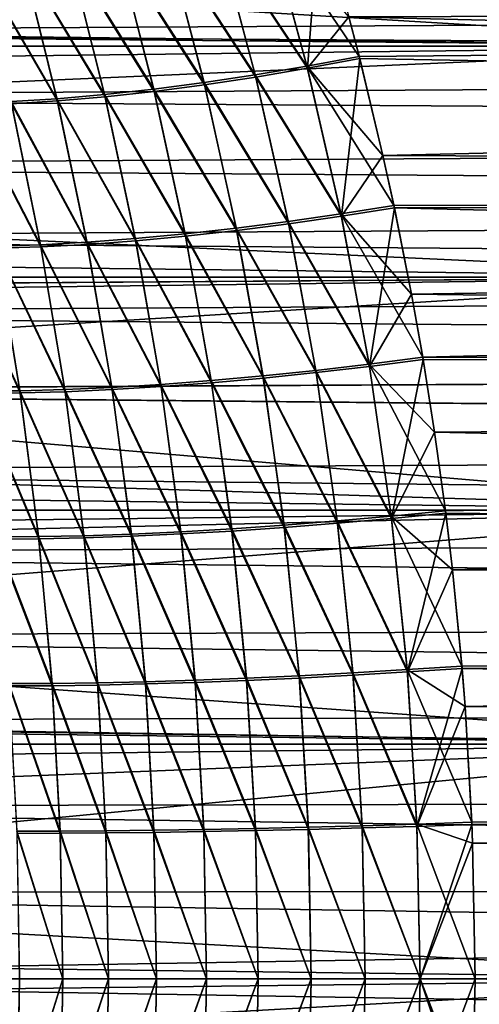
# Model space of a CAD drawing. Header units: metres. Extents: x -46 to 104, y -30 to 30.
# Tile 269 of 656: x 13.7 to 15.01, y -0.07 to 2.74. Entities that reach past the tile are written whole.
import ezdxf

# ---------------------------------------------------------------- set-up
doc = ezdxf.new("R2010")
doc.units = ezdxf.units.M
doc.layers.add('solid_26_000_502_XXX', color=7, linetype='CONTINUOUS')

msp = doc.modelspace()

# ---------------------------------------------------------------- linework, layer by layer
at = {"layer": 'solid_26_000_502_XXX'}
for points in [[(16, 2.659177, -12.725124), (-38.5, 2.659177, -12.725124), (-38.5, 3.310724, -12.571361)], [(16, 3.310724, -12.571361), (16, 2.659177, -12.725124), (-38.5, 3.310724, -12.571361)], [(16, 3.310724, 624.57135), (-38.5, 3.310724, 624.57135), (-38.5, 2.659177, 624.725098)], [(16, 2.659177, 624.725098), (16, 3.310724, 624.57135), (-38.5, 2.659177, 624.725098)], [(16, 3.310724, 599.42865), (16, 2.659177, 599.274902), (8.444306, 3.113447, 599.378357)], [(8.444312, 3.113431, 12.62167), (8.577044, 2.726562, 12.710856), (16, 3.310724, 12.571361)], [(8.577044, 2.726562, 12.710856), (16, 2.659177, 12.725124), (16, 3.310724, 12.571361)], [(16, 2.659177, 599.274902), (8.577039, 2.726575, 599.289124), (8.444306, 3.113447, 599.378357)], [(14.522346, 2.596529, 287.820129), (14.410284, 3.010914, 287.935028), (14.556384, 3.041635, 287.950195)], [(14.522346, 2.596529, 287.820129), (14.556384, 3.041635, 287.950195), (14.640118, 2.743456, 287.864746)], [(14.52078, 2.602802, 308.178284), (14.408488, 3.017069, 308.063141), (14.263514, 2.988855, 308.089294)], [(14.522346, 2.596529, 287.820129), (14.265266, 2.982741, 287.908875), (14.410284, 3.010914, 287.935028)], [(14.408488, 3.017069, 308.063141), (14.669531, 2.630251, 308.165222), (14.640119, 2.743449, 308.135254)], [(14.52078, 2.602802, 308.178284), (14.669531, 2.630251, 308.165222), (14.408488, 3.017069, 308.063141)], [(14.373091, 2.577569, 308.202637), (14.263514, 2.988855, 308.089294), (14.120174, 2.964243, 308.125977)], [(14.374618, 2.571344, 287.795807), (14.121885, 2.958164, 287.872223), (14.265266, 2.982741, 287.908875)], [(14.373091, 2.577569, 308.202637), (14.52078, 2.602802, 308.178284), (14.263514, 2.988855, 308.089294)], [(14.522346, 2.596529, 287.820129), (14.374618, 2.571344, 287.795807), (14.265266, 2.982741, 287.908875)], [(14.227109, 2.555532, 308.237915), (14.120174, 2.964243, 308.125977), (13.979278, 2.943373, 308.173004)], [(14.228598, 2.549348, 287.760529), (13.980947, 2.937324, 287.825226), (14.121885, 2.958164, 287.872223)], [(14.227109, 2.555532, 308.237915), (14.373091, 2.577569, 308.202637), (14.120174, 2.964243, 308.125977)], [(14.374618, 2.571344, 287.795807), (14.228598, 2.549348, 287.760529), (14.121885, 2.958164, 287.872223)], [(13.943613, 2.52153, 308.340424), (13.841614, 2.926361, 308.230072), (13.707959, 2.913304, 308.296875)], [(13.94503, 2.51541, 287.658051), (13.709555, 2.907297, 287.701355), (13.843246, 2.920336, 287.768158)], [(14.083674, 2.536816, 308.283936), (13.979278, 2.943373, 308.173004), (13.841614, 2.926361, 308.230072)], [(13.943613, 2.52153, 308.340424), (14.083674, 2.536816, 308.283936), (13.841614, 2.926361, 308.230072)], [(14.085126, 2.530668, 287.714539), (13.843246, 2.920336, 287.768158), (13.980947, 2.937324, 287.825226)], [(14.085126, 2.530668, 287.714539), (13.94503, 2.51541, 287.658051), (13.843246, 2.920336, 287.768158)], [(14.083674, 2.536816, 308.283936), (14.227109, 2.555532, 308.237915), (13.979278, 2.943373, 308.173004)], [(14.228598, 2.549348, 287.760529), (14.085126, 2.530668, 287.714539), (13.980947, 2.937324, 287.825226)], [(13.807733, 2.509762, 308.407043), (13.707959, 2.913304, 308.296875), (13.579064, 2.904275, 308.373077)], [(13.676814, 2.50158, 308.483429), (13.807733, 2.509762, 308.407043), (13.579064, 2.904275, 308.373077)], [(13.809117, 2.503663, 287.591431), (13.580627, 2.898279, 287.625153), (13.709555, 2.907297, 287.701355)], [(13.809117, 2.503663, 287.591431), (13.67817, 2.495495, 287.515045), (13.580627, 2.898279, 287.625153)], [(13.807733, 2.509762, 308.407043), (13.943613, 2.52153, 308.340424), (13.707959, 2.913304, 308.296875)], [(13.94503, 2.51541, 287.658051), (13.809117, 2.503663, 287.591431), (13.709555, 2.907297, 287.701355)], [(27, 2.786909, 300.509094), (11.179183, 2.69738, 300.605103), (11.136409, 2.868866, 300.414948)], [(27, 2.786909, 295.490906), (11.136418, 2.868829, 295.584991), (11.179198, 2.69732, 295.394836)], [(34.5, 2.809217, 287.882782), (34.5, 2.257121, 287.745483), (14.640118, 2.743456, 287.864746)], [(14.640119, 2.743449, 308.135254), (14.669531, 2.630251, 308.165222), (34.5, 2.809217, 308.117218)], [(14.669531, 2.630251, 308.165222), (14.737413, 2.347296, 308.234253), (34.5, 2.809217, 308.117218)], [(14.737413, 2.347296, 308.234253), (34.5, 2.257121, 308.254517), (34.5, 2.809217, 308.117218)], [(27, 2.786909, 300.509094), (27, 2.604945, 300.69754), (11.179183, 2.69738, 300.605103)], [(27, 2.604945, 295.30246), (27, 2.786909, 295.490906), (11.179198, 2.69732, 295.394836)], [(16, 2.659177, 599.274902), (8.690792, 2.338817, 599.212097), (8.577039, 2.726575, 599.289124)], [(8.577044, 2.726562, 12.710856), (8.690795, 2.338807, 12.787884), (16, 2.659177, 12.725124)], [(14.522346, 2.596529, 287.820129), (14.640118, 2.743456, 287.864746), (14.671144, 2.623896, 287.83313)], [(34.5, 2.257121, 287.745483), (14.671144, 2.623896, 287.83313), (14.640118, 2.743456, 287.864746)], [(27, 2.604945, 300.69754), (11.221992, 2.513343, 300.783081), (11.179183, 2.69738, 300.605103)], [(27, 2.604945, 295.30246), (11.179198, 2.69732, 295.394836), (11.222006, 2.513281, 295.216858)], [(16, 2.000577, -12.845142), (-38.5, 2.000577, -12.845142), (-38.5, 2.659177, -12.725124)], [(16, 2.659177, -12.725124), (16, 2.000577, -12.845142), (-38.5, 2.659177, -12.725124)], [(16, 2.659177, 624.725098), (-38.5, 2.659177, 624.725098), (-38.5, 2.000577, 624.845154)], [(16, 2.000577, 624.845154), (16, 2.659177, 624.725098), (-38.5, 2.000577, 624.845154)], [(16, 2.659177, 599.274902), (16, 2.000577, 599.154846), (8.690792, 2.338817, 599.212097)], [(8.690795, 2.338807, 12.787884), (16, 2.000577, 12.845142), (16, 2.659177, 12.725124)], [(14.52078, 2.602802, 308.178284), (14.737413, 2.347296, 308.234253), (14.669531, 2.630251, 308.165222)], [(14.61876, 2.174708, 287.721619), (14.522346, 2.596529, 287.820129), (14.671144, 2.623896, 287.83313)], [(14.61876, 2.174708, 287.721619), (14.671144, 2.623896, 287.83313), (14.737411, 2.347302, 287.765747)], [(34.5, 2.257121, 287.745483), (14.737411, 2.347302, 287.765747), (14.671144, 2.623896, 287.83313)], [(27, 2.604945, 300.69754), (27, 2.410379, 300.872742), (11.221992, 2.513343, 300.783081)], [(27, 2.410379, 295.127258), (27, 2.604945, 295.30246), (11.222006, 2.513281, 295.216858)], [(14.617435, 2.181085, 308.277008), (14.52078, 2.602802, 308.178284), (14.373091, 2.577569, 308.202637)], [(14.61876, 2.174708, 287.721619), (14.374618, 2.571344, 287.795807), (14.522346, 2.596529, 287.820129)], [(14.52078, 2.602802, 308.178284), (14.76858, 2.204725, 308.26593), (14.737413, 2.347296, 308.234253)], [(14.617435, 2.181085, 308.277008), (14.76858, 2.204725, 308.26593), (14.52078, 2.602802, 308.178284)], [(14.319014, 2.140207, 308.33371), (14.227109, 2.555532, 308.237915), (14.083674, 2.536816, 308.283936)], [(14.467339, 2.159275, 308.299713), (14.373091, 2.577569, 308.202637), (14.227109, 2.555532, 308.237915)], [(14.319014, 2.140207, 308.33371), (14.467339, 2.159275, 308.299713), (14.227109, 2.555532, 308.237915)], [(14.468629, 2.152953, 287.698975), (14.228598, 2.549348, 287.760529), (14.374618, 2.571344, 287.795807)], [(14.467339, 2.159275, 308.299713), (14.617435, 2.181085, 308.277008), (14.373091, 2.577569, 308.202637)], [(14.61876, 2.174708, 287.721619), (14.468629, 2.152953, 287.698975), (14.374618, 2.571344, 287.795807)], [(14.17333, 2.123994, 308.378784), (14.083674, 2.536816, 308.283936), (13.943613, 2.52153, 308.340424)], [(14.174554, 2.117759, 287.619904), (13.94503, 2.51541, 287.658051), (14.085126, 2.530668, 287.714539)], [(14.17333, 2.123994, 308.378784), (14.319014, 2.140207, 308.33371), (14.083674, 2.536816, 308.283936)], [(14.32027, 2.133933, 287.664978), (14.085126, 2.530668, 287.714539), (14.228598, 2.549348, 287.760529)], [(14.32027, 2.133933, 287.664978), (14.174554, 2.117759, 287.619904), (14.085126, 2.530668, 287.714539)], [(14.468629, 2.152953, 287.698975), (14.32027, 2.133933, 287.664978), (14.228598, 2.549348, 287.760529)], [(27, 2.410379, 300.872742), (11.264022, 2.317717, 300.947998), (11.221992, 2.513343, 300.783081)], [(27, 2.410379, 295.127258), (11.222006, 2.513281, 295.216858), (11.264032, 2.317666, 295.051971)], [(13.760593, 2.093344, 308.577667), (13.676814, 2.50158, 308.483429), (13.551614, 2.49703, 308.569122)], [(13.893296, 2.100493, 308.501129), (13.807733, 2.509762, 308.407043), (13.676814, 2.50158, 308.483429)], [(13.760593, 2.093344, 308.577667), (13.893296, 2.100493, 308.501129), (13.676814, 2.50158, 308.483429)], [(13.894462, 2.094315, 287.497589), (13.67817, 2.495495, 287.515045), (13.809117, 2.503663, 287.591431)], [(14.031146, 2.11073, 308.434692), (13.943613, 2.52153, 308.340424), (13.807733, 2.509762, 308.407043)], [(13.893296, 2.100493, 308.501129), (14.031146, 2.11073, 308.434692), (13.807733, 2.509762, 308.407043)], [(14.032339, 2.104527, 287.563995), (13.809117, 2.503663, 287.591431), (13.94503, 2.51541, 287.658051)], [(14.032339, 2.104527, 287.563995), (13.894462, 2.094315, 287.497589), (13.809117, 2.503663, 287.591431)], [(14.031146, 2.11073, 308.434692), (14.17333, 2.123994, 308.378784), (13.943613, 2.52153, 308.340424)], [(14.174554, 2.117759, 287.619904), (14.032339, 2.104527, 287.563995), (13.94503, 2.51541, 287.658051)], [(13.633815, 2.089324, 308.663879), (13.760593, 2.093344, 308.577667), (13.551614, 2.49703, 308.569122)], [(13.761732, 2.087183, 287.421051), (13.552944, 2.490953, 287.429321), (13.67817, 2.495495, 287.515045)], [(13.761732, 2.087183, 287.421051), (13.634933, 2.083173, 287.334839), (13.552944, 2.490953, 287.429321)], [(13.894462, 2.094315, 287.497589), (13.761732, 2.087183, 287.421051), (13.67817, 2.495495, 287.515045)], [(27, 2.410379, 300.872742), (27, 2.204339, 301.033691), (11.264022, 2.317717, 300.947998)], [(27, 2.204339, 294.966309), (27, 2.410379, 295.127258), (11.264032, 2.317666, 295.051971)], [(16, 2.000577, 599.154846), (8.786219, 1.949955, 599.147095), (8.690792, 2.338817, 599.212097)], [(8.690795, 2.338807, 12.787884), (8.786221, 1.949947, 12.852926), (16, 2.000577, 12.845142)], [(14.61876, 2.174708, 287.721619), (14.737411, 2.347302, 287.765747), (14.769944, 2.198272, 287.732697)], [(34.5, 2.257121, 287.745483), (14.769944, 2.198272, 287.732697), (14.737411, 2.347302, 287.765747)], [(14.737413, 2.347296, 308.234253), (14.76858, 2.204725, 308.26593), (34.5, 2.257121, 308.254517)], [(27, 2.204339, 301.033691), (11.304396, 2.112024, 301.098694), (11.264022, 2.317717, 300.947998)], [(27, 2.204339, 294.966309), (11.264032, 2.317666, 295.051971), (11.304407, 2.111959, 294.901276)], [(14.76858, 2.204725, 308.26593), (14.81883, 1.952405, 308.316895), (34.5, 2.257121, 308.254517)], [(34.5, 2.257121, 287.745483), (34.5, 1.698656, 287.638306), (14.769944, 2.198272, 287.732697)], [(14.81883, 1.952405, 308.316895), (14.850865, 1.772314, 308.349335), (34.5, 2.257121, 308.254517)], [(14.850865, 1.772314, 308.349335), (34.5, 1.698656, 308.361694), (34.5, 2.257121, 308.254517)], [(27, 2.204339, 301.033691), (27, 1.987216, 301.180176), (11.304396, 2.112024, 301.098694)], [(27, 1.987216, 294.819824), (27, 2.204339, 294.966309), (11.304407, 2.111959, 294.901276)], [(14.617435, 2.181085, 308.277008), (14.81883, 1.952405, 308.316895), (14.76858, 2.204725, 308.26593)], [(14.698779, 1.746455, 287.640167), (14.61876, 2.174708, 287.721619), (14.769944, 2.198272, 287.732697)], [(14.698779, 1.746455, 287.640167), (14.769944, 2.198272, 287.732697), (14.81883, 1.95241, 287.683105)], [(34.5, 1.698656, 287.638306), (14.81883, 1.95241, 287.683105), (14.769944, 2.198272, 287.732697)], [(14.697702, 1.752919, 308.358734), (14.617435, 2.181085, 308.277008), (14.467339, 2.159275, 308.299713)], [(14.698779, 1.746455, 287.640167), (14.468629, 2.152953, 287.698975), (14.61876, 2.174708, 287.721619)], [(14.617435, 2.181085, 308.277008), (14.850865, 1.772314, 308.349335), (14.81883, 1.952405, 308.316895)], [(14.697702, 1.752919, 308.358734), (14.850865, 1.772314, 308.349335), (14.617435, 2.181085, 308.277008)], [(14.39527, 1.7192, 308.412811), (14.319014, 2.140207, 308.33371), (14.17333, 2.123994, 308.378784)], [(14.396295, 1.71285, 287.586121), (14.174554, 2.117759, 287.619904), (14.32027, 2.133933, 287.664978)], [(14.545574, 1.734936, 308.379974), (14.467339, 2.159275, 308.299713), (14.319014, 2.140207, 308.33371)], [(14.39527, 1.7192, 308.412811), (14.545574, 1.734936, 308.379974), (14.319014, 2.140207, 308.33371)], [(14.546624, 1.728533, 287.618958), (14.32027, 2.133933, 287.664978), (14.468629, 2.152953, 287.698975)], [(14.546624, 1.728533, 287.618958), (14.396295, 1.71285, 287.586121), (14.32027, 2.133933, 287.664978)], [(14.545574, 1.734936, 308.379974), (14.697702, 1.752919, 308.358734), (14.467339, 2.159275, 308.299713)], [(14.698779, 1.746455, 287.640167), (14.546624, 1.728533, 287.618958), (14.468629, 2.152953, 287.698975)], [(27, 1.987216, 301.180176), (11.342366, 1.89756, 301.234467), (11.304396, 2.112024, 301.098694)], [(27, 1.987216, 294.819824), (11.304407, 2.111959, 294.901276), (11.342377, 1.897497, 294.765503)], [(14.103715, 1.694834, 308.512482), (14.031146, 2.11073, 308.434692), (13.893296, 2.100493, 308.501129)], [(14.24769, 1.705806, 308.457092), (14.17333, 2.123994, 308.378784), (14.031146, 2.11073, 308.434692)], [(14.103715, 1.694834, 308.512482), (14.24769, 1.705806, 308.457092), (14.031146, 2.11073, 308.434692)], [(14.24869, 1.6995, 287.54187), (14.032339, 2.104527, 287.563995), (14.174554, 2.117759, 287.619904)], [(14.24769, 1.705806, 308.457092), (14.39527, 1.7192, 308.412811), (14.17333, 2.123994, 308.378784)], [(14.396295, 1.71285, 287.586121), (14.24869, 1.6995, 287.54187), (14.174554, 2.117759, 287.619904)], [(13.701899, 1.677025, 308.741882), (13.633815, 2.089324, 308.663879), (13.513709, 2.088458, 308.759216)], [(13.580665, 1.676244, 308.837891), (13.701899, 1.677025, 308.741882), (13.513709, 2.088458, 308.759216)], [(13.702816, 1.670813, 287.25708), (13.514807, 2.082307, 287.239471), (13.634933, 2.083173, 287.334839)], [(13.702816, 1.670813, 287.25708), (13.581568, 1.670033, 287.161041), (13.514807, 2.082307, 287.239471)], [(13.830001, 1.6804, 308.655304), (13.760593, 2.093344, 308.577667), (13.633815, 2.089324, 308.663879)], [(13.701899, 1.677025, 308.741882), (13.830001, 1.6804, 308.655304), (13.633815, 2.089324, 308.663879)], [(13.830936, 1.674177, 287.343658), (13.634933, 2.083173, 287.334839), (13.761732, 2.087183, 287.421051)], [(13.830936, 1.674177, 287.343658), (13.702816, 1.670813, 287.25708), (13.634933, 2.083173, 287.334839)], [(13.964208, 1.686348, 308.578674), (13.893296, 2.100493, 308.501129), (13.760593, 2.093344, 308.577667)], [(13.830001, 1.6804, 308.655304), (13.964208, 1.686348, 308.578674), (13.760593, 2.093344, 308.577667)], [(13.965162, 1.680106, 287.420288), (13.761732, 2.087183, 287.421051), (13.894462, 2.094315, 287.497589)], [(13.965162, 1.680106, 287.420288), (13.830936, 1.674177, 287.343658), (13.761732, 2.087183, 287.421051)], [(13.964208, 1.686348, 308.578674), (14.103715, 1.694834, 308.512482), (13.893296, 2.100493, 308.501129)], [(14.104692, 1.688564, 287.486481), (13.894462, 2.094315, 287.497589), (14.032339, 2.104527, 287.563995)], [(14.104692, 1.688564, 287.486481), (13.965162, 1.680106, 287.420288), (13.894462, 2.094315, 287.497589)], [(14.24869, 1.6995, 287.54187), (14.104692, 1.688564, 287.486481), (14.032339, 2.104527, 287.563995)], [(16, 1.336673, -12.931098), (-38.5, 1.336673, -12.931098), (-38.5, 2.000577, -12.845142)], [(16, 2.000577, -12.845142), (16, 1.336673, -12.931098), (-38.5, 2.000577, -12.845142)], [(16, 2.000577, 624.845154), (-38.5, 2.000577, 624.845154), (-38.5, 1.336673, 624.931091)], [(16, 1.336673, 624.931091), (16, 2.000577, 624.845154), (-38.5, 1.336673, 624.931091)], [(16, 2.000577, 599.154846), (16, 1.336673, 599.068909), (8.786219, 1.949955, 599.147095)], [(8.786221, 1.949947, 12.852926), (8.86372, 1.560298, 12.906025), (16, 2.000577, 12.845142)], [(8.86372, 1.560298, 12.906025), (16, 1.336673, 12.931098), (16, 2.000577, 12.845142)], [(27, 1.987216, 301.180176), (27, 1.760406, 301.311127), (11.342366, 1.89756, 301.234467)], [(27, 1.760406, 294.688873), (27, 1.987216, 294.819824), (11.342377, 1.897497, 294.765503)], [(16, 1.336673, 599.068909), (8.863719, 1.560304, 599.093994), (8.786219, 1.949955, 599.147095)], [(14.698779, 1.746455, 287.640167), (14.81883, 1.95241, 287.683105), (14.851969, 1.765779, 287.649536)], [(34.5, 1.698656, 287.638306), (14.851969, 1.765779, 287.649536), (14.81883, 1.95241, 287.683105)], [(27, 1.760406, 301.311127), (11.377321, 1.675276, 301.35498), (11.342366, 1.89756, 301.234467)], [(27, 1.760406, 294.688873), (11.342377, 1.897497, 294.765503), (11.37733, 1.675223, 294.644989)], [(14.697702, 1.752919, 308.358734), (14.884771, 1.558805, 308.383636), (14.850865, 1.772314, 308.349335)], [(14.850865, 1.772314, 308.349335), (14.884771, 1.558805, 308.383636), (34.5, 1.698656, 308.361694)], [(27, 1.760406, 301.311127), (27, 1.5254, 301.42572), (11.377321, 1.675276, 301.35498)], [(27, 1.5254, 294.57428), (27, 1.760406, 294.688873), (11.37733, 1.675223, 294.644989)], [(14.760892, 1.319417, 308.422882), (14.697702, 1.752919, 308.358734), (14.545574, 1.734936, 308.379974)], [(14.761706, 1.312884, 287.576294), (14.546624, 1.728533, 287.618958), (14.698779, 1.746455, 287.640167)], [(14.697702, 1.752919, 308.358734), (14.915656, 1.334263, 308.414886), (14.884771, 1.558805, 308.383636)], [(14.760892, 1.319417, 308.422882), (14.915656, 1.334263, 308.414886), (14.697702, 1.752919, 308.358734)], [(14.761706, 1.312884, 287.576294), (14.698779, 1.746455, 287.640167), (14.851969, 1.765779, 287.649536)], [(14.761706, 1.312884, 287.576294), (14.851969, 1.765779, 287.649536), (14.88477, 1.558809, 287.616364)], [(34.5, 1.698656, 287.638306), (14.88477, 1.558809, 287.616364), (14.851969, 1.765779, 287.649536)], [(14.45525, 1.293514, 308.474854), (14.39527, 1.7192, 308.412811), (14.24769, 1.705806, 308.457092)], [(14.456024, 1.287102, 287.524353), (14.24869, 1.6995, 287.54187), (14.396295, 1.71285, 287.586121)], [(14.607137, 1.305606, 308.442963), (14.545574, 1.734936, 308.379974), (14.39527, 1.7192, 308.412811)], [(14.45525, 1.293514, 308.474854), (14.607137, 1.305606, 308.442963), (14.39527, 1.7192, 308.412811)], [(14.60793, 1.299138, 287.556244), (14.396295, 1.71285, 287.586121), (14.546624, 1.728533, 287.618958)], [(14.60793, 1.299138, 287.556244), (14.456024, 1.287102, 287.524353), (14.396295, 1.71285, 287.586121)], [(14.607137, 1.305606, 308.442963), (14.760892, 1.319417, 308.422882), (14.545574, 1.734936, 308.379974)], [(14.761706, 1.312884, 287.576294), (14.60793, 1.299138, 287.556244), (14.546624, 1.728533, 287.618958)], [(14.019914, 1.268219, 308.639374), (13.964208, 1.686348, 308.578674), (13.830001, 1.6804, 308.655304)], [(14.160747, 1.274763, 308.573364), (14.103715, 1.694834, 308.512482), (13.964208, 1.686348, 308.578674)], [(14.019914, 1.268219, 308.639374), (14.160747, 1.274763, 308.573364), (13.964208, 1.686348, 308.578674)], [(14.161483, 1.268439, 287.425842), (13.965162, 1.680106, 287.420288), (14.104692, 1.688564, 287.486481)], [(14.306152, 1.283212, 308.518402), (14.24769, 1.705806, 308.457092), (14.103715, 1.694834, 308.512482)], [(14.160747, 1.274763, 308.573364), (14.306152, 1.283212, 308.518402), (14.103715, 1.694834, 308.512482)], [(14.306907, 1.276848, 287.480804), (14.104692, 1.688564, 287.486481), (14.24869, 1.6995, 287.54187)], [(14.306907, 1.276848, 287.480804), (14.161483, 1.268439, 287.425842), (14.104692, 1.688564, 287.486481)], [(14.306152, 1.283212, 308.518402), (14.45525, 1.293514, 308.474854), (14.24769, 1.705806, 308.457092)], [(14.456024, 1.287102, 287.524353), (14.306907, 1.276848, 287.480804), (14.24869, 1.6995, 287.54187)], [(34.5, 1.698656, 287.638306), (34.5, 1.1354, 287.561554), (14.88477, 1.558809, 287.616364)], [(14.884771, 1.558805, 308.383636), (14.915656, 1.334263, 308.414886), (34.5, 1.698656, 308.361694)], [(14.915656, 1.334263, 308.414886), (14.935566, 1.166665, 308.434998), (34.5, 1.698656, 308.361694)], [(14.935566, 1.166665, 308.434998), (34.5, 1.1354, 308.438446), (34.5, 1.698656, 308.361694)], [(27, 1.5254, 301.42572), (11.408631, 1.446769, 301.459686), (11.377321, 1.675276, 301.35498)], [(27, 1.5254, 294.57428), (11.37733, 1.675223, 294.644989), (11.408639, 1.446705, 294.540283)], [(13.755348, 1.260991, 308.802887), (13.701899, 1.677025, 308.741882), (13.580665, 1.676244, 308.837891)], [(13.633219, 1.260351, 308.899414), (13.755348, 1.260991, 308.802887), (13.580665, 1.676244, 308.837891)], [(13.75604, 1.25473, 287.19632), (13.581568, 1.670033, 287.161041), (13.702816, 1.670813, 287.25708)], [(13.75604, 1.25473, 287.19632), (13.633898, 1.254093, 287.099792), (13.581568, 1.670033, 287.161041)], [(13.884508, 1.263619, 308.716034), (13.830001, 1.6804, 308.655304), (13.701899, 1.677025, 308.741882)], [(13.755348, 1.260991, 308.802887), (13.884508, 1.263619, 308.716034), (13.701899, 1.677025, 308.741882)], [(13.885212, 1.257346, 287.283173), (13.702816, 1.670813, 287.25708), (13.830936, 1.674177, 287.343658)], [(13.885212, 1.257346, 287.283173), (13.75604, 1.25473, 287.19632), (13.702816, 1.670813, 287.25708)], [(13.884508, 1.263619, 308.716034), (14.019914, 1.268219, 308.639374), (13.830001, 1.6804, 308.655304)], [(14.020634, 1.261925, 287.359863), (13.830936, 1.674177, 287.343658), (13.965162, 1.680106, 287.420288)], [(14.020634, 1.261925, 287.359863), (13.885212, 1.257346, 287.283173), (13.830936, 1.674177, 287.343658)], [(14.161483, 1.268439, 287.425842), (14.020634, 1.261925, 287.359863), (13.965162, 1.680106, 287.420288)], [(16, 1.336673, 599.068909), (8.923594, 1.170308, 599.052795), (8.863719, 1.560304, 599.093994)], [(8.86372, 1.560298, 12.906025), (8.923594, 1.170303, 12.947215), (16, 1.336673, 12.931098)], [(14.761706, 1.312884, 287.576294), (14.88477, 1.558809, 287.616364), (14.916491, 1.327664, 287.58429)], [(34.5, 1.1354, 287.561554), (14.916491, 1.327664, 287.58429), (14.88477, 1.558809, 287.616364)], [(27, 1.5254, 301.42572), (27, 1.282646, 301.523834), (11.408631, 1.446769, 301.459686)], [(27, 1.282646, 294.476166), (27, 1.5254, 294.57428), (11.408639, 1.446705, 294.540283)], [(27, 1.282646, 301.523834), (11.435828, 1.213189, 301.54834), (11.408631, 1.446769, 301.459686)], [(27, 1.282646, 294.476166), (11.408639, 1.446705, 294.540283), (11.435834, 1.213137, 294.45166)], [(16, 0.669224, -12.982763), (-38.5, 0.669224, -12.982763), (-38.5, 1.336673, -12.931098)], [(16, 1.336673, -12.931098), (16, 0.669224, -12.982763), (-38.5, 1.336673, -12.931098)], [(16, 1.336673, 624.931091), (-38.5, 1.336673, 624.931091), (-38.5, 0.669224, 624.982788)], [(16, 0.669224, 624.982788), (16, 1.336673, 624.931091), (-38.5, 0.669224, 624.982788)], [(8.923594, 1.170303, 12.947215), (8.966132, 0.780079, 12.976574), (16, 1.336673, 12.931098)], [(16, 1.336673, 599.068909), (16, 0.669224, 599.017212), (8.923594, 1.170308, 599.052795)], [(8.966132, 0.780079, 12.976574), (16, 0.669224, 12.982763), (16, 1.336673, 12.931098)], [(14.760892, 1.319417, 308.422882), (14.935566, 1.166665, 308.434998), (14.915656, 1.334263, 308.414886)], [(14.806982, 0.875227, 287.530396), (14.761706, 1.312884, 287.576294), (14.916491, 1.327664, 287.58429)], [(14.806982, 0.875227, 287.530396), (14.916491, 1.327664, 287.58429), (14.935565, 1.166667, 287.565002)], [(34.5, 1.1354, 287.561554), (14.935565, 1.166667, 287.565002), (14.916491, 1.327664, 287.58429)], [(14.498437, 0.864242, 308.51944), (14.45525, 1.293514, 308.474854), (14.306152, 1.283212, 308.518402)], [(14.651485, 0.872446, 308.48822), (14.607137, 1.305606, 308.442963), (14.45525, 1.293514, 308.474854)], [(14.498437, 0.864242, 308.51944), (14.651485, 0.872446, 308.48822), (14.45525, 1.293514, 308.474854)], [(14.652018, 0.865931, 287.51123), (14.456024, 1.287102, 287.524353), (14.60793, 1.299138, 287.556244)], [(14.806437, 0.881811, 308.469055), (14.760892, 1.319417, 308.422882), (14.607137, 1.305606, 308.442963)], [(14.651485, 0.872446, 308.48822), (14.806437, 0.881811, 308.469055), (14.607137, 1.305606, 308.442963)], [(14.806982, 0.875227, 287.530396), (14.60793, 1.299138, 287.556244), (14.761706, 1.312884, 287.576294)], [(14.806982, 0.875227, 287.530396), (14.652018, 0.865931, 287.51123), (14.60793, 1.299138, 287.556244)], [(14.760892, 1.319417, 308.422882), (14.962371, 0.89188, 308.462067), (14.935566, 1.166665, 308.434998)], [(14.806437, 0.881811, 308.469055), (14.962371, 0.89188, 308.462067), (14.760892, 1.319417, 308.422882)], [(27, 1.282646, 301.523834), (27, 1.033505, 301.604767), (11.435828, 1.213189, 301.54834)], [(27, 1.033505, 294.395233), (27, 1.282646, 294.476166), (11.435834, 1.213137, 294.45166)], [(13.92368, 0.843924, 308.759644), (13.884508, 1.263619, 308.716034), (13.755348, 1.260991, 308.802887)], [(14.059965, 0.847059, 308.682953), (14.019914, 1.268219, 308.639374), (13.884508, 1.263619, 308.716034)], [(13.92368, 0.843924, 308.759644), (14.059965, 0.847059, 308.682953), (13.884508, 1.263619, 308.716034)], [(14.201769, 0.851509, 308.617096), (14.160747, 1.274763, 308.573364), (14.019914, 1.268219, 308.639374)], [(14.059965, 0.847059, 308.682953), (14.201769, 0.851509, 308.617096), (14.019914, 1.268219, 308.639374)], [(14.20226, 0.845146, 287.382385), (14.020634, 1.261925, 287.359863), (14.161483, 1.268439, 287.425842)], [(14.348225, 0.857249, 308.562469), (14.306152, 1.283212, 308.518402), (14.160747, 1.274763, 308.573364)], [(14.201769, 0.851509, 308.617096), (14.348225, 0.857249, 308.562469), (14.160747, 1.274763, 308.573364)], [(14.348728, 0.850844, 287.437012), (14.161483, 1.268439, 287.425842), (14.306907, 1.276848, 287.480804)], [(14.348728, 0.850844, 287.437012), (14.20226, 0.845146, 287.382385), (14.161483, 1.268439, 287.425842)], [(14.348225, 0.857249, 308.562469), (14.498437, 0.864242, 308.51944), (14.306152, 1.283212, 308.518402)], [(14.498954, 0.857786, 287.480042), (14.306907, 1.276848, 287.480804), (14.456024, 1.287102, 287.524353)], [(14.498954, 0.857786, 287.480042), (14.348728, 0.850844, 287.437012), (14.306907, 1.276848, 287.480804)], [(14.652018, 0.865931, 287.51123), (14.498954, 0.857786, 287.480042), (14.456024, 1.287102, 287.524353)], [(13.793748, 0.842125, 308.84671), (13.755348, 1.260991, 308.802887), (13.633219, 1.260351, 308.899414)], [(13.670963, 0.841672, 308.943604), (13.793748, 0.842125, 308.84671), (13.633219, 1.260351, 308.899414)], [(13.794207, 0.83583, 287.152771), (13.633898, 1.254093, 287.099792), (13.75604, 1.25473, 287.19632)], [(13.794207, 0.83583, 287.152771), (13.671414, 0.83538, 287.055878), (13.633898, 1.254093, 287.099792)], [(13.793748, 0.842125, 308.84671), (13.92368, 0.843924, 308.759644), (13.755348, 1.260991, 308.802887)], [(13.924149, 0.837616, 287.239838), (13.75604, 1.25473, 287.19632), (13.885212, 1.257346, 287.283173)], [(13.924149, 0.837616, 287.239838), (13.794207, 0.83583, 287.152771), (13.75604, 1.25473, 287.19632)], [(14.060444, 0.840728, 287.316528), (13.885212, 1.257346, 287.283173), (14.020634, 1.261925, 287.359863)], [(14.060444, 0.840728, 287.316528), (13.924149, 0.837616, 287.239838), (13.885212, 1.257346, 287.283173)], [(14.20226, 0.845146, 287.382385), (14.060444, 0.840728, 287.316528), (14.020634, 1.261925, 287.359863)], [(27, 1.033505, 301.604767), (11.458583, 0.975132, 301.621002), (11.435828, 1.213189, 301.54834)], [(27, 1.033505, 294.395233), (11.435834, 1.213137, 294.45166), (11.458586, 0.975092, 294.378998)], [(16, 0.669224, 599.017212), (8.966131, 0.780083, 599.023438), (8.923594, 1.170308, 599.052795)], [(14.806982, 0.875227, 287.530396), (14.935565, 1.166667, 287.565002), (14.962931, 0.885234, 287.537384)], [(34.5, 1.1354, 287.561554), (14.962931, 0.885234, 287.537384), (14.935565, 1.166667, 287.565002)], [(14.935566, 1.166665, 308.434998), (14.962371, 0.89188, 308.462067), (34.5, 1.1354, 308.438446)], [(14.962371, 0.89188, 308.462067), (14.971521, 0.776122, 308.471283), (34.5, 1.1354, 308.438446)], [(34.5, 1.1354, 287.561554), (34.5, 0.568347, 287.515381), (14.962931, 0.885234, 287.537384)], [(14.971521, 0.776122, 308.471283), (34.5, 0.568347, 308.484619), (34.5, 1.1354, 308.438446)], [(27, 1.033505, 301.604767), (27, 0.779757, 301.66803), (11.458583, 0.975132, 301.621002)], [(27, 0.779757, 294.33197), (27, 1.033505, 294.395233), (11.458586, 0.975092, 294.378998)], [(27, 0.779757, 301.66803), (11.476551, 0.73402, 301.67746), (11.458583, 0.975132, 301.621002)], [(27, 0.779757, 294.33197), (11.458586, 0.975092, 294.378998), (11.476553, 0.733981, 294.32254)], [(14.678231, 0.436676, 308.515503), (14.651485, 0.872446, 308.48822), (14.498437, 0.864242, 308.51944)], [(14.83392, 0.441405, 308.496887), (14.806437, 0.881811, 308.469055), (14.651485, 0.872446, 308.48822)], [(14.678231, 0.436676, 308.515503), (14.83392, 0.441405, 308.496887), (14.651485, 0.872446, 308.48822)], [(14.834191, 0.434791, 287.502838), (14.652018, 0.865931, 287.51123), (14.806982, 0.875227, 287.530396)], [(14.806437, 0.881811, 308.469055), (14.971521, 0.776122, 308.471283), (14.962371, 0.89188, 308.462067)], [(14.806437, 0.881811, 308.469055), (14.990577, 0.446518, 308.490509), (14.971521, 0.776122, 308.471283)], [(14.83392, 0.441405, 308.496887), (14.990577, 0.446518, 308.490509), (14.806437, 0.881811, 308.469055)], [(14.834191, 0.434791, 287.502838), (14.806982, 0.875227, 287.530396), (14.962931, 0.885234, 287.537384)], [(14.834191, 0.434791, 287.502838), (14.962931, 0.885234, 287.537384), (14.971521, 0.776123, 287.528717)], [(34.5, 0.568347, 287.515381), (14.971521, 0.776123, 287.528717), (14.962931, 0.885234, 287.537384)], [(13.947236, 0.422258, 308.785919), (13.92368, 0.843924, 308.759644), (13.793748, 0.842125, 308.84671)], [(14.084061, 0.423845, 308.709198), (14.059965, 0.847059, 308.682953), (13.92368, 0.843924, 308.759644)], [(13.947236, 0.422258, 308.785919), (14.084061, 0.423845, 308.709198), (13.92368, 0.843924, 308.759644)], [(14.226463, 0.426097, 308.643433), (14.201769, 0.851509, 308.617096), (14.059965, 0.847059, 308.682953)], [(14.084061, 0.423845, 308.709198), (14.226463, 0.426097, 308.643433), (14.059965, 0.847059, 308.682953)], [(14.226704, 0.41971, 287.356323), (14.060444, 0.840728, 287.316528), (14.20226, 0.845146, 287.382385)], [(14.373566, 0.428998, 308.58902), (14.348225, 0.857249, 308.562469), (14.201769, 0.851509, 308.617096)], [(14.226463, 0.426097, 308.643433), (14.373566, 0.428998, 308.58902), (14.201769, 0.851509, 308.617096)], [(14.373815, 0.422568, 287.410706), (14.20226, 0.845146, 287.382385), (14.348728, 0.850844, 287.437012)], [(14.373815, 0.422568, 287.410706), (14.226704, 0.41971, 287.356323), (14.20226, 0.845146, 287.382385)], [(14.524465, 0.432532, 308.546295), (14.498437, 0.864242, 308.51944), (14.348225, 0.857249, 308.562469)], [(14.373566, 0.428998, 308.58902), (14.524465, 0.432532, 308.546295), (14.348225, 0.857249, 308.562469)], [(14.524721, 0.426049, 287.45343), (14.348728, 0.850844, 287.437012), (14.498954, 0.857786, 287.480042)], [(14.524721, 0.426049, 287.45343), (14.373815, 0.422568, 287.410706), (14.348728, 0.850844, 287.437012)], [(14.524465, 0.432532, 308.546295), (14.678231, 0.436676, 308.515503), (14.498437, 0.864242, 308.51944)], [(14.678495, 0.430132, 287.484222), (14.498954, 0.857786, 287.480042), (14.652018, 0.865931, 287.51123)], [(14.678495, 0.430132, 287.484222), (14.524721, 0.426049, 287.45343), (14.498954, 0.857786, 287.480042)], [(14.834191, 0.434791, 287.502838), (14.678495, 0.430132, 287.484222), (14.652018, 0.865931, 287.51123)], [(13.81683, 0.421345, 308.873077), (13.793748, 0.842125, 308.84671), (13.670963, 0.841672, 308.943604)], [(13.693644, 0.421111, 308.970215), (13.81683, 0.421345, 308.873077), (13.670963, 0.841672, 308.943604)], [(13.817053, 0.415029, 287.126648), (13.671414, 0.83538, 287.055878), (13.794207, 0.83583, 287.152771)], [(13.817053, 0.415029, 287.126648), (13.693863, 0.414798, 287.02951), (13.671414, 0.83538, 287.055878)], [(13.81683, 0.421345, 308.873077), (13.947236, 0.422258, 308.785919), (13.793748, 0.842125, 308.84671)], [(13.947464, 0.415929, 287.213837), (13.794207, 0.83583, 287.152771), (13.924149, 0.837616, 287.239838)], [(13.947464, 0.415929, 287.213837), (13.817053, 0.415029, 287.126648), (13.794207, 0.83583, 287.152771)], [(14.084295, 0.417492, 287.290558), (13.924149, 0.837616, 287.239838), (14.060444, 0.840728, 287.316528)], [(14.084295, 0.417492, 287.290558), (13.947464, 0.415929, 287.213837), (13.924149, 0.837616, 287.239838)], [(14.226704, 0.41971, 287.356323), (14.084295, 0.417492, 287.290558), (14.060444, 0.840728, 287.316528)], [(16, 0.669224, 599.017212), (8.991566, 0.389656, 599.005859), (8.966131, 0.780083, 599.023438)], [(8.966132, 0.780079, 12.976574), (8.991566, 0.389655, 12.994159), (16, 0.669224, 12.982763)], [(27, 0.779757, 301.66803), (27, 0.522013, 301.713501), (11.476551, 0.73402, 301.67746)], [(27, 0.522013, 294.286499), (27, 0.779757, 294.33197), (11.476553, 0.733981, 294.32254)], [(14.834191, 0.434791, 287.502838), (14.971521, 0.776123, 287.528717), (14.990856, 0.439842, 287.509216)], [(34.5, 0.568347, 287.515381), (14.990856, 0.439842, 287.509216), (14.971521, 0.776123, 287.528717)], [(14.971521, 0.776122, 308.471283), (14.990577, 0.446518, 308.490509), (34.5, 0.568347, 308.484619)], [(27, 0.522013, 301.713501), (11.48953, 0.490618, 301.717773), (11.476551, 0.73402, 301.67746)], [(27, 0.522013, 294.286499), (11.476553, 0.733981, 294.32254), (11.489531, 0.490599, 294.282227)], [(16, 0, -13), (-38.5, 0, -13), (-38.5, 0.669224, -12.982763)], [(16, 0.669224, -12.982763), (16, 0, -13), (-38.5, 0.669224, -12.982763)], [(16, 0.669224, 624.982788), (-38.5, 0.669224, 624.982788), (-38.5, 0, 625)], [(16, 0, 625), (16, 0.669224, 624.982788), (-38.5, 0, 625)], [(8.991566, 0.389655, 12.994159), (9, 0, 13), (16, 0.669224, 12.982763)], [(16, 0.669224, 599.017212), (16, 0, 599), (8.991566, 0.389656, 599.005859)], [(9, 0, 13), (16, 0, 13), (16, 0.669224, 12.982763)], [(14.990577, 0.446518, 308.490509), (14.992919, 0.387232, 308.492859), (34.5, 0.568347, 308.484619)], [(34.5, 0.568347, 287.515381), (34.5, 0, 287.5), (14.990856, 0.439842, 287.509216)], [(14.992919, 0.387232, 308.492859), (15, 0, 308.5), (34.5, 0.568347, 308.484619)], [(15, 0, 308.5), (34.5, 0, 308.5), (34.5, 0.568347, 308.484619)], [(27, 0.522013, 301.713501), (27, 0.261451, 301.740875), (11.48953, 0.490618, 301.717773)], [(27, 0.261451, 294.259125), (27, 0.522013, 294.286499), (11.489531, 0.490599, 294.282227)], [(27, 0.261451, 301.740875), (11.49738, 0.245435, 301.741974), (11.48953, 0.490618, 301.717773)], [(27, 0.261451, 294.259125), (11.489531, 0.490599, 294.282227), (11.49738, 0.245431, 294.258026)], [(13.693644, 0.421111, 308.970215), (13.824429, 0, 308.881958), (13.81683, 0.421345, 308.873077)], [(13.81683, 0.421345, 308.873077), (13.955003, 0, 308.794708), (13.947236, 0.422258, 308.785919)], [(13.81683, 0.421345, 308.873077), (13.824429, 0, 308.881958), (13.955003, 0, 308.794708)], [(13.947236, 0.422258, 308.785919), (14.092018, 0, 308.717987), (14.084061, 0.423845, 308.709198)], [(13.947236, 0.422258, 308.785919), (13.955003, 0, 308.794708), (14.092018, 0, 308.717987)], [(14.084061, 0.423845, 308.709198), (14.234632, 0, 308.652252), (14.226463, 0.426097, 308.643433)], [(14.084061, 0.423845, 308.709198), (14.092018, 0, 308.717987), (14.234632, 0, 308.652252)], [(14.226463, 0.426097, 308.643433), (14.381966, 0, 308.59787), (14.373566, 0.428998, 308.58902)], [(14.226463, 0.426097, 308.643433), (14.234632, 0, 308.652252), (14.381966, 0, 308.59787)], [(14.381966, 0, 287.4021), (14.226704, 0.41971, 287.356323), (14.373815, 0.422568, 287.410706)], [(14.373566, 0.428998, 308.58902), (14.533109, 0, 308.555267), (14.524465, 0.432532, 308.546295)], [(14.373566, 0.428998, 308.58902), (14.381966, 0, 308.59787), (14.533109, 0, 308.555267)], [(14.53311, 0, 287.444733), (14.373815, 0.422568, 287.410706), (14.524721, 0.426049, 287.45343)], [(14.53311, 0, 287.444733), (14.381966, 0, 287.4021), (14.373815, 0.422568, 287.410706)], [(14.524465, 0.432532, 308.546295), (14.687131, 0, 308.524628), (14.678231, 0.436676, 308.515503)], [(14.524465, 0.432532, 308.546295), (14.533109, 0, 308.555267), (14.687131, 0, 308.524628)], [(14.687131, 0, 287.475372), (14.524721, 0.426049, 287.45343), (14.678495, 0.430132, 287.484222)], [(14.687131, 0, 287.475372), (14.53311, 0, 287.444733), (14.524721, 0.426049, 287.45343)], [(14.678231, 0.436676, 308.515503), (14.843081, 0, 308.506165), (14.83392, 0.441405, 308.496887)], [(14.678231, 0.436676, 308.515503), (14.687131, 0, 308.524628), (14.843081, 0, 308.506165)], [(14.843081, 0, 287.493835), (14.678495, 0.430132, 287.484222), (14.834191, 0.434791, 287.502838)], [(14.843081, 0, 287.493835), (14.687131, 0, 287.475372), (14.678495, 0.430132, 287.484222)], [(14.83392, 0.441405, 308.496887), (14.992919, 0.387232, 308.492859), (14.990577, 0.446518, 308.490509)], [(14.83392, 0.441405, 308.496887), (15, 0, 308.5), (14.992919, 0.387232, 308.492859)], [(14.83392, 0.441405, 308.496887), (14.843081, 0, 308.506165), (15, 0, 308.5)], [(14.843081, 0, 287.493835), (14.834191, 0.434791, 287.502838), (14.990856, 0.439842, 287.509216)], [(14.843081, 0, 287.493835), (14.990856, 0.439842, 287.509216), (14.992919, 0.387232, 287.507141)], [(34.5, 0, 287.5), (14.992919, 0.387232, 287.507141), (14.990856, 0.439842, 287.509216)], [(13.693644, 0.421111, 308.970215), (13.701103, 0, 308.979187), (13.824429, 0, 308.881958)], [(13.82443, 0, 287.118042), (13.693863, 0.414798, 287.02951), (13.817053, 0.415029, 287.126648)], [(13.82443, 0, 287.118042), (13.701103, 0, 287.020813), (13.693863, 0.414798, 287.02951)], [(13.955003, 0, 287.205292), (13.817053, 0.415029, 287.126648), (13.947464, 0.415929, 287.213837)], [(13.955003, 0, 287.205292), (13.82443, 0, 287.118042), (13.817053, 0.415029, 287.126648)], [(14.092019, 0, 287.282013), (13.947464, 0.415929, 287.213837), (14.084295, 0.417492, 287.290558)], [(14.092019, 0, 287.282013), (13.955003, 0, 287.205292), (13.947464, 0.415929, 287.213837)], [(14.234633, 0, 287.347748), (14.084295, 0.417492, 287.290558), (14.226704, 0.41971, 287.356323)], [(14.234633, 0, 287.347748), (14.092019, 0, 287.282013), (14.084295, 0.417492, 287.290558)], [(14.381966, 0, 287.4021), (14.234633, 0, 287.347748), (14.226704, 0.41971, 287.356323)], [(16, 0, 599), (9, 0, 599), (8.991566, 0.389656, 599.005859)], [(14.843081, 0, 287.493835), (14.992919, 0.387232, 287.507141), (15, 0, 287.5)], [(34.5, 0, 287.5), (15, 0, 287.5), (14.992919, 0.387232, 287.507141)], [(27, 0.261451, 301.740875), (27, 0, 301.75), (11.49738, 0.245435, 301.741974)], [(27, 0.261451, 294.259125), (11.49738, 0.245431, 294.258026), (11.5, 0, 294.25)], [(27, 0, 294.25), (27, 0.261451, 294.259125), (11.5, 0, 294.25)], [(27, 0, 301.75), (11.5, 0, 301.75), (11.49738, 0.245435, 301.741974)], [(16, -0.669224, -12.982763), (-38.5, 0, -13), (16, 0, -13)], [(16, -0.669224, -12.982763), (-38.5, -0.669228, -12.982763), (-38.5, 0, -13)], [(-38.5, -0.669228, 624.982788), (16, 0, 625), (-38.5, 0, 625)], [(-38.5, -0.669228, 624.982788), (16, -0.669224, 624.982788), (16, 0, 625)], [(8.991564, -0.3897, 12.994158), (16, 0, 13), (9, 0, 13)], [(16, -0.669224, 12.982763), (16, 0, 13), (8.991564, -0.3897, 12.994158)], [(8.991564, -0.389698, 599.005859), (9, 0, 599), (16, -0.669224, 599.017212)], [(16, -0.669224, 599.017212), (9, 0, 599), (16, 0, 599)], [(27, -0.261451, 301.740875), (11.49738, -0.245431, 301.741974), (11.5, 0, 301.75)], [(27, 0, 294.25), (11.5, 0, 294.25), (11.49738, -0.245435, 294.258026)], [(27, -0.261451, 294.259125), (27, 0, 294.25), (11.49738, -0.245435, 294.258026)], [(27, -0.261451, 301.740875), (11.5, 0, 301.75), (27, 0, 301.75)], [(13.824429, 0, 308.881958), (13.693844, -0.414794, 308.97052), (13.817035, -0.415024, 308.873383)], [(13.824429, 0, 308.881958), (13.701103, 0, 308.979187), (13.693844, -0.414794, 308.97052)], [(13.955003, 0, 308.794708), (13.817035, -0.415024, 308.873383), (13.947448, -0.415924, 308.786163)], [(13.955003, 0, 308.794708), (13.824429, 0, 308.881958), (13.817035, -0.415024, 308.873383)], [(14.092018, 0, 308.717987), (13.947448, -0.415924, 308.786163), (14.08428, -0.417488, 308.709473)], [(14.092018, 0, 308.717987), (13.955003, 0, 308.794708), (13.947448, -0.415924, 308.786163)], [(14.234632, 0, 308.652252), (14.08428, -0.417488, 308.709473), (14.226691, -0.419706, 308.643707)], [(14.234632, 0, 308.652252), (14.092018, 0, 308.717987), (14.08428, -0.417488, 308.709473)], [(14.381966, 0, 308.59787), (14.226691, -0.419706, 308.643707), (14.373803, -0.422564, 308.589294)], [(14.381966, 0, 308.59787), (14.234632, 0, 308.652252), (14.226691, -0.419706, 308.643707)], [(14.533109, 0, 308.555267), (14.373803, -0.422564, 308.589294), (14.524713, -0.426045, 308.54657)], [(14.533109, 0, 308.555267), (14.381966, 0, 308.59787), (14.373803, -0.422564, 308.589294)], [(14.687131, 0, 308.524628), (14.524713, -0.426045, 308.54657), (14.67849, -0.430127, 308.515778)], [(14.687131, 0, 308.524628), (14.533109, 0, 308.555267), (14.524713, -0.426045, 308.54657)], [(14.843081, 0, 308.506165), (14.67849, -0.430127, 308.515778), (14.834188, -0.434786, 308.497162)], [(14.843081, 0, 308.506165), (14.687131, 0, 308.524628), (14.67849, -0.430127, 308.515778)], [(14.833919, -0.441402, 287.503113), (15, 0, 287.5), (14.992918, -0.387226, 287.507141)], [(14.833919, -0.441402, 287.503113), (14.843081, 0, 287.493835), (15, 0, 287.5)], [(14.843081, 0, 308.506165), (14.834188, -0.434786, 308.497162), (14.990856, -0.439838, 308.490784)], [(14.843081, 0, 308.506165), (14.992918, -0.387227, 308.492859), (15, 0, 308.5)], [(14.843081, 0, 308.506165), (14.990856, -0.439838, 308.490784), (14.992918, -0.387227, 308.492859)], [(14.992918, -0.387227, 308.492859), (14.990856, -0.439838, 308.490784), (34.5, 0, 308.5)], [(34.5, -0.568347, 308.484619), (34.5, 0, 308.5), (14.990856, -0.439838, 308.490784)], [(14.992918, -0.387226, 287.507141), (15, 0, 287.5), (34.5, -0.568347, 287.515381)], [(14.992918, -0.387227, 308.492859), (34.5, 0, 308.5), (15, 0, 308.5)], [(34.5, -0.568347, 287.515381), (15, 0, 287.5), (34.5, 0, 287.5)], [(13.693644, -0.421107, 287.029785), (13.701103, 0, 287.020813), (13.82443, 0, 287.118042)], [(13.693644, -0.421107, 287.029785), (13.82443, 0, 287.118042), (13.816829, -0.421341, 287.126923)], [(13.816829, -0.421341, 287.126923), (13.82443, 0, 287.118042), (13.955003, 0, 287.205292)], [(13.816829, -0.421341, 287.126923), (13.955003, 0, 287.205292), (13.947235, -0.422255, 287.214111)], [(13.947235, -0.422255, 287.214111), (13.955003, 0, 287.205292), (14.092019, 0, 287.282013)], [(13.947235, -0.422255, 287.214111), (14.092019, 0, 287.282013), (14.084061, -0.423842, 287.290802)], [(14.084061, -0.423842, 287.290802), (14.092019, 0, 287.282013), (14.234633, 0, 287.347748)], [(14.084061, -0.423842, 287.290802), (14.234633, 0, 287.347748), (14.226462, -0.426093, 287.356567)], [(14.226462, -0.426093, 287.356567), (14.234633, 0, 287.347748), (14.381966, 0, 287.4021)], [(14.226462, -0.426093, 287.356567), (14.381966, 0, 287.4021), (14.373566, -0.428995, 287.41098)], [(14.373566, -0.428995, 287.41098), (14.381966, 0, 287.4021), (14.53311, 0, 287.444733)], [(14.373566, -0.428995, 287.41098), (14.53311, 0, 287.444733), (14.524465, -0.432528, 287.453705)], [(14.524465, -0.432528, 287.453705), (14.53311, 0, 287.444733), (14.687131, 0, 287.475372)], [(14.524465, -0.432528, 287.453705), (14.687131, 0, 287.475372), (14.678231, -0.436672, 287.484497)], [(14.678231, -0.436672, 287.484497), (14.687131, 0, 287.475372), (14.843081, 0, 287.493835)], [(14.678231, -0.436672, 287.484497), (14.843081, 0, 287.493835), (14.833919, -0.441402, 287.503113)]]:
    msp.add_3dface(points, dxfattribs=at)

doc.saveas('drawing.dxf')
